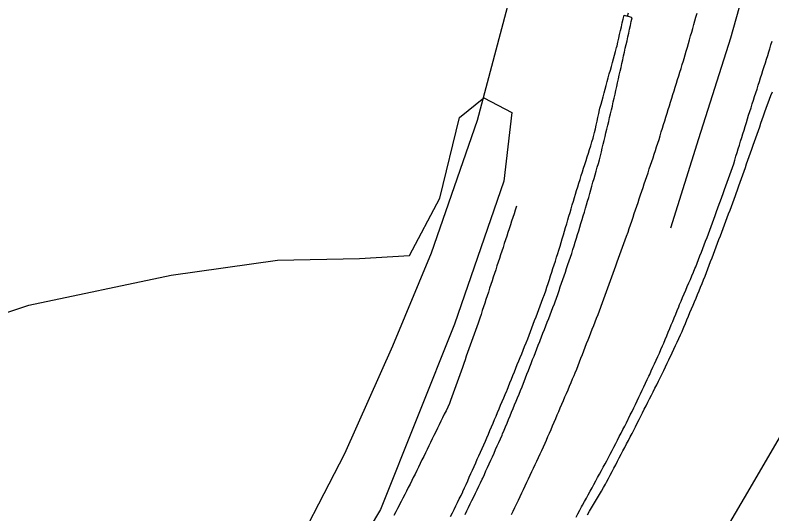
# Model space of a CAD drawing. Extents: x 1901471 to 1963503, y 756461 to 799997.
# Drawn here: x 1941581.4 to 1941774.4, y 780121.6 to 780248.8 of the extents above; entities that cross this region are included whole.
import ezdxf

# ---------------------------------------------------------------- set-up
doc = ezdxf.new("R2010")
doc.units = 0
for name, color, linetype in [('RD_EX_Fence_Other', 7, 'Continuous'), ('RD_EX_H2O', 7, 'Continuous'), ('RD_EX_Road', 7, 'Continuous'), ('RD_EX_VEG', 7, 'Continuous')]:
    doc.layers.add(name, color=color, linetype=linetype)

msp = doc.modelspace()

# ---------------------------------------------------------------- linework, layer by layer
at = {"layer": 'RD_EX_Fence_Other'}
msp.add_lwpolyline([(1941344.66, 779855.3), (1941383.49, 779874.72), (1941415.51, 779891.31), (1941448.62, 779910.47), (1941479.8, 779930.83), (1941505.87, 779948.45), (1941532.58, 779968.17), (1941549.85, 779981.89), (1941585.79, 780018.05), (1941612.44, 780049.7), (1941634.04, 780079.81), (1941649.65, 780106.24), (1941665.5, 780137.02), (1941677.75, 780164.46), (1941687.66, 780188.18), (1941699.4, 780222.04), (1941707.76, 780253.81), (1941717.9, 780281.36)], dxfattribs=at)
at = {"layer": 'RD_EX_H2O'}
msp.add_lwpolyline([(1941709.32, 780200.03), (1941709, 780199.08), (1941708.69, 780198.13), (1941708.38, 780197.18), (1941708.07, 780196.23), (1941707.76, 780195.28), (1941707.44, 780194.33), (1941707.13, 780193.38), (1941706.82, 780192.42), (1941706.51, 780191.47), (1941706.2, 780190.52), (1941705.88, 780189.57), (1941705.57, 780188.62), (1941705.26, 780187.67), (1941704.95, 780186.72), (1941704.64, 780185.77), (1941704.33, 780184.82), (1941704.01, 780183.87), (1941703.7, 780182.92), (1941703.39, 780181.97), (1941703.08, 780181.02), (1941702.77, 780180.07), (1941702.45, 780179.12), (1941702.14, 780178.17), (1941701.83, 780177.22), (1941701.52, 780176.27), (1941701.21, 780175.32), (1941700.89, 780174.37), (1941700.58, 780173.42), (1941700.27, 780172.47), (1941699.96, 780171.52), (1941699.86, 780171.21), (1941699.52, 780170.27), (1941699.19, 780169.32), (1941698.85, 780168.38), (1941698.52, 780167.44), (1941698.18, 780166.5), (1941697.85, 780165.55), (1941697.51, 780164.61), (1941697.18, 780163.67), (1941696.85, 780162.73), (1941696.51, 780161.79), (1941696.18, 780160.84), (1941695.84, 780159.9), (1941695.51, 780158.96), (1941695.17, 780158.02), (1941694.84, 780157.08), (1941694.5, 780156.13), (1941694.17, 780155.19), (1941693.83, 780154.25), (1941693.5, 780153.31), (1941693.17, 780152.36), (1941692.83, 780151.42), (1941692.5, 780150.48), (1941692.22, 780149.7), (1941691.78, 780148.8), (1941691.34, 780147.9), (1941690.9, 780147.01), (1941690.46, 780146.11), (1941690.03, 780145.21), (1941689.59, 780144.31), (1941689.15, 780143.41), (1941688.71, 780142.51), (1941688.27, 780141.61), (1941687.83, 780140.72), (1941687.83, 780140.72), (1941687.39, 780139.82), (1941686.95, 780138.92), (1941686.52, 780138.02), (1941686.08, 780137.12), (1941685.64, 780136.22), (1941685.2, 780135.33), (1941684.76, 780134.43), (1941684.32, 780133.53), (1941683.88, 780132.63), (1941683.44, 780131.73), (1941683, 780130.83), (1941682.64, 780130.08), (1941682.18, 780129.19), (1941681.72, 780128.3), (1941681.26, 780127.41), (1941680.8, 780126.52), (1941680.35, 780125.63), (1941679.89, 780124.74), (1941678.97, 780122.97), (1941678.51, 780122.08), (1941678.06, 780121.19)], dxfattribs=at)
at = {"layer": 'RD_EX_Road'}
for points in [[(1941748.7, 780194.53), (1941755.85, 780217.32), (1941764, 780242.98), (1941769.2, 780261.55), (1941773.18, 780275.42)], [(1941696.22, 780121.43), (1941696.65, 780122.33), (1941697.09, 780123.23), (1941697.52, 780124.13), (1941697.96, 780125.03), (1941698.4, 780125.93), (1941698.83, 780126.83), (1941699.27, 780127.73), (1941699.7, 780128.63), (1941700.14, 780129.53), (1941700.58, 780130.43), (1941700.7, 780130.71), (1941701.11, 780131.62), (1941701.52, 780132.53), (1941701.94, 780133.44), (1941702.35, 780134.35), (1941702.76, 780135.26), (1941703.17, 780136.18), (1941703.58, 780137.09), (1941703.99, 780138), (1941704.41, 780138.91), (1941704.82, 780139.82), (1941705.23, 780140.73), (1941705.64, 780141.64), (1941705.78, 780141.98), (1941706.16, 780142.9), (1941706.54, 780143.83), (1941706.92, 780144.75), (1941707.3, 780145.68), (1941707.68, 780146.6), (1941708.06, 780147.52), (1941708.44, 780148.45), (1941708.82, 780149.37), (1941709.2, 780150.3), (1941709.58, 780151.22), (1941709.96, 780152.14), (1941710.34, 780153.07), (1941710.72, 780153.99), (1941711.1, 780154.92), (1941711.25, 780155.32), (1941711.61, 780156.26), (1941711.98, 780157.19), (1941712.34, 780158.12), (1941712.7, 780159.05), (1941713.06, 780159.98), (1941713.42, 780160.92), (1941713.78, 780161.85), (1941714.14, 780162.78), (1941714.5, 780163.71), (1941714.87, 780164.64), (1941715.23, 780165.58), (1941715.32, 780165.82), (1941715.69, 780166.75), (1941716.06, 780167.68), (1941716.42, 780168.61), (1941716.79, 780169.54), (1941717.16, 780170.47), (1941717.52, 780171.4), (1941717.89, 780172.33), (1941718.25, 780173.26), (1941718.62, 780174.2), (1941718.99, 780175.13), (1941719.18, 780175.69), (1941719.51, 780176.64), (1941719.83, 780177.58), (1941720.16, 780178.53), (1941720.48, 780179.48), (1941720.81, 780180.42), (1941721.13, 780181.37), (1941721.45, 780182.31), (1941721.78, 780183.26), (1941722.1, 780184.21), (1941722.43, 780185.15), (1941722.75, 780186.1), (1941723.08, 780187.04), (1941723.4, 780187.99), (1941723.71, 780189), (1941724, 780189.95), (1941724.29, 780190.91), (1941724.59, 780191.87), (1941724.88, 780192.82), (1941725.17, 780193.78), (1941725.46, 780194.74), (1941725.75, 780195.69), (1941726.05, 780196.65), (1941726.34, 780197.61), (1941726.63, 780198.56), (1941726.92, 780199.52), (1941727.17, 780200.38), (1941727.44, 780201.34), (1941727.72, 780202.3), (1941727.99, 780203.27), (1941728.27, 780204.23), (1941728.54, 780205.19), (1941728.82, 780206.15), (1941729.1, 780207.11), (1941729.37, 780208.07), (1941729.65, 780209.03), (1941729.92, 780210), (1941730.2, 780210.96), (1941730.47, 780211.92), (1941730.72, 780212.94), (1941730.95, 780213.91), (1941731.18, 780214.88), (1941731.42, 780215.86), (1941731.65, 780216.83), (1941731.89, 780217.8), (1941732.12, 780218.77), (1941732.35, 780219.75), (1941732.59, 780220.72), (1941732.82, 780221.69), (1941733.05, 780222.66), (1941733.29, 780223.64), (1941733.52, 780224.61), (1941733.76, 780225.58), (1941733.78, 780225.69), (1941734, 780226.67), (1941734.22, 780227.64), (1941734.44, 780228.62), (1941734.65, 780229.59), (1941734.87, 780230.57), (1941735.09, 780231.55), (1941735.31, 780232.52), (1941735.53, 780233.5), (1941735.75, 780234.47), (1941735.97, 780235.45), (1941736.18, 780236.42), (1941736.4, 780237.4), (1941736.62, 780238.38), (1941736.84, 780239.35), (1941737.06, 780240.33), (1941737.28, 780241.3), (1941737.5, 780242.28), (1941737.71, 780243.25), (1941737.93, 780244.23), (1941738.15, 780245.21), (1941738.37, 780246.18), (1941738.59, 780247.16), (1941738.81, 780248.13), (1941738.61, 780248.2), (1941737.66, 780248.52), (1941737.86, 780249.34)], [(1941708.03, 780121.39), (1941708.46, 780122.29), (1941708.89, 780123.2), (1941709.32, 780124.1), (1941709.37, 780124.21), (1941709.79, 780125.12), (1941710.22, 780126.02), (1941710.64, 780126.93), (1941711.07, 780127.83), (1941711.49, 780128.74), (1941711.92, 780129.64), (1941712.34, 780130.55), (1941712.76, 780131.45), (1941713.19, 780132.36), (1941713.61, 780133.26), (1941714.04, 780134.17), (1941714.46, 780135.07), (1941714.89, 780135.98), (1941715.31, 780136.88), (1941715.74, 780137.79), (1941716.16, 780138.7), (1941716.59, 780139.6), (1941716.95, 780140.37), (1941717.34, 780141.29), (1941717.74, 780142.21), (1941718.13, 780143.13), (1941718.52, 780144.05), (1941718.92, 780144.97), (1941719.31, 780145.89), (1941719.7, 780146.81), (1941720.09, 780147.73), (1941720.49, 780148.65), (1941720.88, 780149.57), (1941721.27, 780150.49), (1941721.67, 780151.41), (1941722.06, 780152.33), (1941722.45, 780153.25), (1941722.85, 780154.17), (1941723.24, 780155.08), (1941723.63, 780156), (1941724.03, 780156.92), (1941724.3, 780157.56), (1941724.66, 780158.49), (1941725.02, 780159.42), (1941725.39, 780160.35), (1941725.75, 780161.28), (1941726.11, 780162.21), (1941726.47, 780163.15), (1941726.84, 780164.08), (1941727.2, 780165.01), (1941727.56, 780165.94), (1941727.92, 780166.87), (1941728.29, 780167.8), (1941728.29, 780167.8), (1941728.65, 780168.74), (1941729.01, 780169.67), (1941729.37, 780170.6), (1941729.74, 780171.53), (1941730.1, 780172.46), (1941730.46, 780173.39), (1941730.83, 780174.33), (1941730.91, 780174.55), (1941731.25, 780175.49), (1941731.6, 780176.43), (1941731.94, 780177.37), (1941732.28, 780178.31), (1941732.62, 780179.25), (1941732.96, 780180.19), (1941733.3, 780181.13), (1941733.64, 780182.07), (1941733.98, 780183.01), (1941734.32, 780183.95), (1941734.66, 780184.89), (1941735, 780185.83), (1941735.35, 780186.77), (1941735.69, 780187.71), (1941736.03, 780188.65), (1941736.37, 780189.59), (1941736.71, 780190.53), (1941737.05, 780191.47), (1941737.39, 780192.41), (1941737.76, 780193.44), (1941738.08, 780194.39), (1941738.4, 780195.34), (1941738.72, 780196.28), (1941739.04, 780197.23), (1941739.36, 780198.18), (1941739.67, 780199.13), (1941739.99, 780200.08), (1941740.31, 780201.02), (1941740.63, 780201.97), (1941740.95, 780202.92), (1941741.27, 780203.87), (1941741.58, 780204.81), (1941741.9, 780205.76), (1941742.22, 780206.71), (1941742.54, 780207.66), (1941742.86, 780208.61), (1941743.18, 780209.55), (1941743.5, 780210.5), (1941743.81, 780211.45), (1941744.13, 780212.4), (1941744.45, 780213.35), (1941744.77, 780214.29), (1941745.06, 780215.17), (1941745.36, 780216.12), (1941745.66, 780217.08), (1941745.95, 780218.03), (1941746.25, 780218.99), (1941746.55, 780219.94), (1941746.84, 780220.89), (1941747.14, 780221.85), (1941747.44, 780222.8), (1941747.73, 780223.76), (1941748.03, 780224.71), (1941748.33, 780225.67), (1941748.62, 780226.62), (1941748.92, 780227.58), (1941748.92, 780227.58), (1941749.22, 780228.53), (1941749.51, 780229.49), (1941749.81, 780230.44), (1941750.11, 780231.4), (1941750.4, 780232.35), (1941750.7, 780233.31), (1941751, 780234.26), (1941751.29, 780235.22), (1941751.59, 780236.17), (1941751.89, 780237.13), (1941752.07, 780237.72), (1941752.35, 780238.68), (1941752.62, 780239.64), (1941752.89, 780240.61), (1941753.17, 780241.57), (1941753.44, 780242.53), (1941753.72, 780243.49), (1941753.99, 780244.45), (1941754.26, 780245.41), (1941754.54, 780246.38), (1941754.81, 780247.34), (1941755.08, 780248.3), (1941755.36, 780249.26)], [(1941692.51, 780120.92), (1941692.95, 780121.82), (1941693.4, 780122.72), (1941693.84, 780123.61), (1941694.28, 780124.51), (1941694.72, 780125.41), (1941695.16, 780126.31), (1941695.6, 780127.2), (1941695.65, 780127.3), (1941696.05, 780128.21), (1941696.46, 780129.12), (1941696.87, 780130.03), (1941697.28, 780130.95), (1941697.69, 780131.86), (1941698.09, 780132.77), (1941698.5, 780133.69), (1941698.91, 780134.6), (1941699.32, 780135.51), (1941699.73, 780136.42), (1941700.14, 780137.34), (1941700.54, 780138.25), (1941700.95, 780139.16), (1941701.37, 780140.1), (1941701.76, 780141.02), (1941702.15, 780141.94), (1941702.54, 780142.86), (1941702.93, 780143.78), (1941703.32, 780144.7), (1941703.71, 780145.63), (1941704.1, 780146.55), (1941704.49, 780147.47), (1941704.88, 780148.39), (1941705.27, 780149.31), (1941705.66, 780150.23), (1941706.05, 780151.15), (1941706.44, 780152.07), (1941706.83, 780152.99), (1941706.9, 780153.17), (1941707.27, 780154.09), (1941707.65, 780155.02), (1941708.02, 780155.95), (1941708.4, 780156.88), (1941708.77, 780157.8), (1941709.14, 780158.73), (1941709.52, 780159.66), (1941709.89, 780160.59), (1941710.26, 780161.51), (1941710.64, 780162.44), (1941711.01, 780163.37), (1941711.38, 780164.3), (1941711.76, 780165.23), (1941712.17, 780166.25), (1941712.52, 780167.18), (1941712.88, 780168.11), (1941713.23, 780169.05), (1941713.59, 780169.98), (1941713.94, 780170.92), (1941714.3, 780171.85), (1941714.65, 780172.79), (1941715.01, 780173.72), (1941715.36, 780174.66), (1941715.72, 780175.59), (1941716.07, 780176.53), (1941716.07, 780176.53), (1941716.45, 780177.53), (1941716.76, 780178.48), (1941717.07, 780179.43), (1941717.38, 780180.38), (1941717.69, 780181.33), (1941718, 780182.28), (1941718.31, 780183.23), (1941718.62, 780184.18), (1941718.93, 780185.13), (1941719.24, 780186.08), (1941719.55, 780187.03), (1941719.85, 780187.98), (1941720.15, 780188.88), (1941720.43, 780189.84), (1941720.71, 780190.8), (1941720.99, 780191.76), (1941721.28, 780192.72), (1941721.56, 780193.68), (1941721.84, 780194.64), (1941722.12, 780195.59), (1941722.41, 780196.55), (1941722.69, 780197.51), (1941722.97, 780198.47), (1941723.26, 780199.43), (1941723.54, 780200.39), (1941723.82, 780201.35), (1941724.1, 780202.31), (1941724.33, 780203.1), (1941724.64, 780204.05), (1941724.94, 780205), (1941725.24, 780205.96), (1941725.54, 780206.91), (1941725.84, 780207.86), (1941726.14, 780208.82), (1941726.44, 780209.77), (1941726.74, 780210.72), (1941727.04, 780211.68), (1941727.34, 780212.63), (1941727.34, 780212.63), (1941727.64, 780213.58), (1941727.95, 780214.54), (1941728.25, 780215.49), (1941728.55, 780216.45), (1941728.85, 780217.4), (1941728.99, 780217.85), (1941729.21, 780218.82), (1941729.42, 780219.8), (1941729.64, 780220.77), (1941729.86, 780221.75), (1941730.07, 780222.72), (1941730.29, 780223.7), (1941730.51, 780224.68), (1941730.6, 780225.1), (1941730.87, 780226.06), (1941731.13, 780227.03), (1941731.4, 780227.99), (1941731.66, 780228.96), (1941731.92, 780229.92), (1941732.19, 780230.88), (1941732.45, 780231.85), (1941732.72, 780232.81), (1941732.98, 780233.78), (1941733.25, 780234.74), (1941733.51, 780235.71), (1941733.77, 780236.67), (1941734.04, 780237.63), (1941734.3, 780238.6), (1941734.57, 780239.56), (1941734.83, 780240.53), (1941734.95, 780240.95), (1941735.17, 780241.93), (1941735.39, 780242.9), (1941735.62, 780243.88), (1941735.84, 780244.85), (1941736.06, 780245.83), (1941736.28, 780246.8), (1941736.51, 780247.78), (1941736.73, 780248.76), (1941737.66, 780248.52)], [(1941724.5, 780120.75), (1941724.98, 780121.63), (1941725.46, 780122.51), (1941725.93, 780123.39), (1941726.18, 780123.85), (1941726.66, 780124.72), (1941727.14, 780125.6), (1941727.62, 780126.48), (1941728.1, 780127.36), (1941728.58, 780128.23), (1941729.05, 780129.11), (1941729.53, 780129.99), (1941730.01, 780130.87), (1941730.49, 780131.74), (1941730.97, 780132.62), (1941731.45, 780133.5), (1941731.93, 780134.38), (1941732.32, 780135.08), (1941732.78, 780135.97), (1941733.23, 780136.86), (1941733.69, 780137.75), (1941734.15, 780138.63), (1941734.61, 780139.52), (1941735.07, 780140.41), (1941735.53, 780141.3), (1941735.99, 780142.19), (1941736.45, 780143.08), (1941736.91, 780143.97), (1941737.37, 780144.85), (1941737.83, 780145.74), (1941737.91, 780145.91), (1941738.34, 780146.81), (1941738.77, 780147.71), (1941739.21, 780148.61), (1941739.64, 780149.52), (1941740.07, 780150.42), (1941740.5, 780151.32), (1941740.93, 780152.22), (1941741.36, 780153.12), (1941741.79, 780154.03), (1941742.23, 780154.93), (1941742.66, 780155.83), (1941743.09, 780156.73), (1941743.29, 780157.15), (1941743.7, 780158.06), (1941744.11, 780158.97), (1941744.52, 780159.88), (1941744.93, 780160.79), (1941745.34, 780161.71), (1941745.75, 780162.62), (1941746.16, 780163.53), (1941746.57, 780164.44), (1941746.88, 780165.14), (1941747.26, 780166.07), (1941747.64, 780166.99), (1941748.02, 780167.92), (1941748.4, 780168.84), (1941748.78, 780169.77), (1941749.16, 780170.69), (1941749.54, 780171.62), (1941749.92, 780172.54), (1941750.3, 780173.47), (1941750.68, 780174.39), (1941750.91, 780174.95), (1941751.3, 780175.88), (1941751.69, 780176.8), (1941752.08, 780177.72), (1941752.47, 780178.64), (1941752.86, 780179.56), (1941753.26, 780180.48), (1941753.65, 780181.4), (1941754.04, 780182.32), (1941754.43, 780183.24), (1941754.82, 780184.16), (1941755.02, 780184.63), (1941755.38, 780185.56), (1941755.74, 780186.49), (1941756.1, 780187.43), (1941756.46, 780188.36), (1941756.82, 780189.29), (1941757.19, 780190.22), (1941757.55, 780191.16), (1941757.91, 780192.09), (1941758.28, 780193.03), (1941758.62, 780193.97), (1941758.96, 780194.91), (1941759.31, 780195.85), (1941759.65, 780196.79), (1941759.99, 780197.73), (1941760.33, 780198.67), (1941760.68, 780199.61), (1941761.02, 780200.55), (1941761.35, 780201.45), (1941761.69, 780202.39), (1941762.03, 780203.34), (1941762.37, 780204.28), (1941762.71, 780205.22), (1941763.05, 780206.16), (1941763.39, 780207.1), (1941763.73, 780208.04), (1941764.06, 780208.98), (1941764.4, 780209.92), (1941764.7, 780210.88), (1941764.99, 780211.83), (1941765.29, 780212.79), (1941765.58, 780213.74), (1941765.87, 780214.7), (1941766.17, 780215.65), (1941766.46, 780216.61), (1941766.76, 780217.57), (1941767.05, 780218.52), (1941767.35, 780219.48), (1941767.64, 780220.43), (1941767.93, 780221.39), (1941768.22, 780222.32), (1941768.52, 780223.27), (1941768.83, 780224.22), (1941769.13, 780225.17), (1941769.43, 780226.13), (1941769.74, 780227.08), (1941770.04, 780228.03), (1941770.35, 780228.98), (1941770.65, 780229.94), (1941770.95, 780230.89), (1941771.26, 780231.84), (1941771.56, 780232.79), (1941771.86, 780233.75), (1941772.17, 780234.7), (1941772.47, 780235.65), (1941772.78, 780236.61), (1941773.08, 780237.56), (1941773.38, 780238.51), (1941773.69, 780239.46), (1941773.94, 780240.24), (1941774.21, 780241.2), (1941774.49, 780242.16)], [(1941727.44, 780121.38), (1941727.95, 780122.25), (1941728.45, 780123.11), (1941728.96, 780123.97), (1941729.47, 780124.83), (1941729.97, 780125.69), (1941730.48, 780126.56), (1941730.98, 780127.42), (1941731.49, 780128.28), (1941732, 780129.14), (1941732.29, 780129.7), (1941732.75, 780130.59), (1941733.21, 780131.47), (1941733.68, 780132.36), (1941734.14, 780133.24), (1941734.61, 780134.13), (1941735.07, 780135.02), (1941735.53, 780135.9), (1941736, 780136.79), (1941736.46, 780137.67), (1941736.92, 780138.56), (1941737.39, 780139.45), (1941737.85, 780140.33), (1941738.32, 780141.22), (1941738.78, 780142.1), (1941739.2, 780142.94), (1941739.65, 780143.83), (1941740.11, 780144.72), (1941740.56, 780145.62), (1941741.01, 780146.51), (1941741.46, 780147.4), (1941741.91, 780148.29), (1941742.36, 780149.18), (1941742.82, 780150.08), (1941743.27, 780150.97), (1941743.72, 780151.86), (1941744.17, 780152.75), (1941744.62, 780153.65), (1941745.07, 780154.54), (1941745.53, 780155.43), (1941745.98, 780156.32), (1941746.43, 780157.27), (1941746.85, 780158.18), (1941747.28, 780159.08), (1941747.7, 780159.99), (1941748.13, 780160.89), (1941748.98, 780162.7), (1941749.41, 780163.61), (1941749.83, 780164.51), (1941750.26, 780165.42), (1941750.68, 780166.32), (1941751.11, 780167.23), (1941751.53, 780168.13), (1941751.62, 780168.33), (1941752.01, 780169.25), (1941752.39, 780170.17), (1941752.78, 780171.1), (1941753.17, 780172.02), (1941753.56, 780172.94), (1941753.94, 780173.86), (1941754.33, 780174.78), (1941754.72, 780175.71), (1941755.11, 780176.63), (1941755.49, 780177.55), (1941755.88, 780178.47), (1941756.27, 780179.39), (1941756.66, 780180.31), (1941757.04, 780181.24), (1941757.42, 780182.23), (1941757.77, 780183.16), (1941758.12, 780184.1), (1941758.48, 780185.03), (1941758.83, 780185.97), (1941759.18, 780186.9), (1941759.53, 780187.84), (1941759.89, 780188.78), (1941760.24, 780189.71), (1941760.59, 780190.65), (1941760.94, 780191.58), (1941761.3, 780192.52), (1941761.65, 780193.45), (1941762, 780194.39), (1941762.36, 780195.33), (1941762.71, 780196.26), (1941763.06, 780197.2), (1941763.41, 780198.13), (1941763.77, 780199.07), (1941764.12, 780200), (1941764.47, 780200.94), (1941764.82, 780201.88), (1941765.18, 780202.81), (1941765.36, 780203.33), (1941765.69, 780204.27), (1941766.02, 780205.22), (1941766.35, 780206.16), (1941766.69, 780207.1), (1941767.02, 780208.05), (1941767.35, 780208.99), (1941767.68, 780209.93), (1941768.01, 780210.88), (1941768.34, 780211.82), (1941768.67, 780212.76), (1941769.01, 780213.71), (1941769.34, 780214.65), (1941769.67, 780215.59), (1941770, 780216.54), (1941770.33, 780217.48), (1941770.66, 780218.43), (1941771, 780219.37), (1941771.33, 780220.31), (1941771.66, 780221.26), (1941771.99, 780222.2), (1941772.32, 780223.14), (1941772.65, 780224.09), (1941772.98, 780225.03), (1941773.32, 780225.97), (1941773.48, 780226.41), (1941773.85, 780227.34), (1941774.21, 780228.27), (1941774.57, 780229.2)]]:
    msp.add_lwpolyline(points, dxfattribs=at)
at = {"layer": 'RD_EX_VEG'}
for points in [[(1941457.89, 780069.03), (1941472.68, 780094.79), (1941497.65, 780126.94), (1941541.59, 780160.24), (1941584.9, 780174.79), (1941621.25, 780182.45), (1941648.37, 780186.32), (1941669.25, 780186.73), (1941681.99, 780187.47), (1941689.75, 780202.07), (1941694.76, 780222.69), (1941700.99, 780227.68), (1941708.12, 780224), (1941706.04, 780206.47), (1941693.49, 780169.95), (1941674.65, 780122.68), (1941649.37, 780080.39), (1941622.22, 780042.03), (1941587.2, 780007.42), (1941554.7, 779981.66), (1941534.92, 779967.18), (1941516.43, 779945.89), (1941495.49, 779931.61), (1941463.8, 779909.57)], [(1941717.55, 780038.31), (1941738.42, 780076.1), (1941768.92, 780128.11), (1941799.01, 780179.78), (1941811.84, 780200.02), (1941819, 780206.56), (1941827.71, 780206.07), (1941830.5, 780186), (1941837.26, 780153.27), (1941841.51, 780124.36), (1941850.56, 780100.72), (1941858.27, 780084.81), (1941865.87, 780073.05), (1941876.68, 780052.24), (1941885.32, 780031.31), (1941889.28, 780012.56), (1941893.81, 779998.22), (1941894.51, 779996.36)]]:
    msp.add_lwpolyline(points, dxfattribs=at)

doc.saveas('drawing.dxf')
